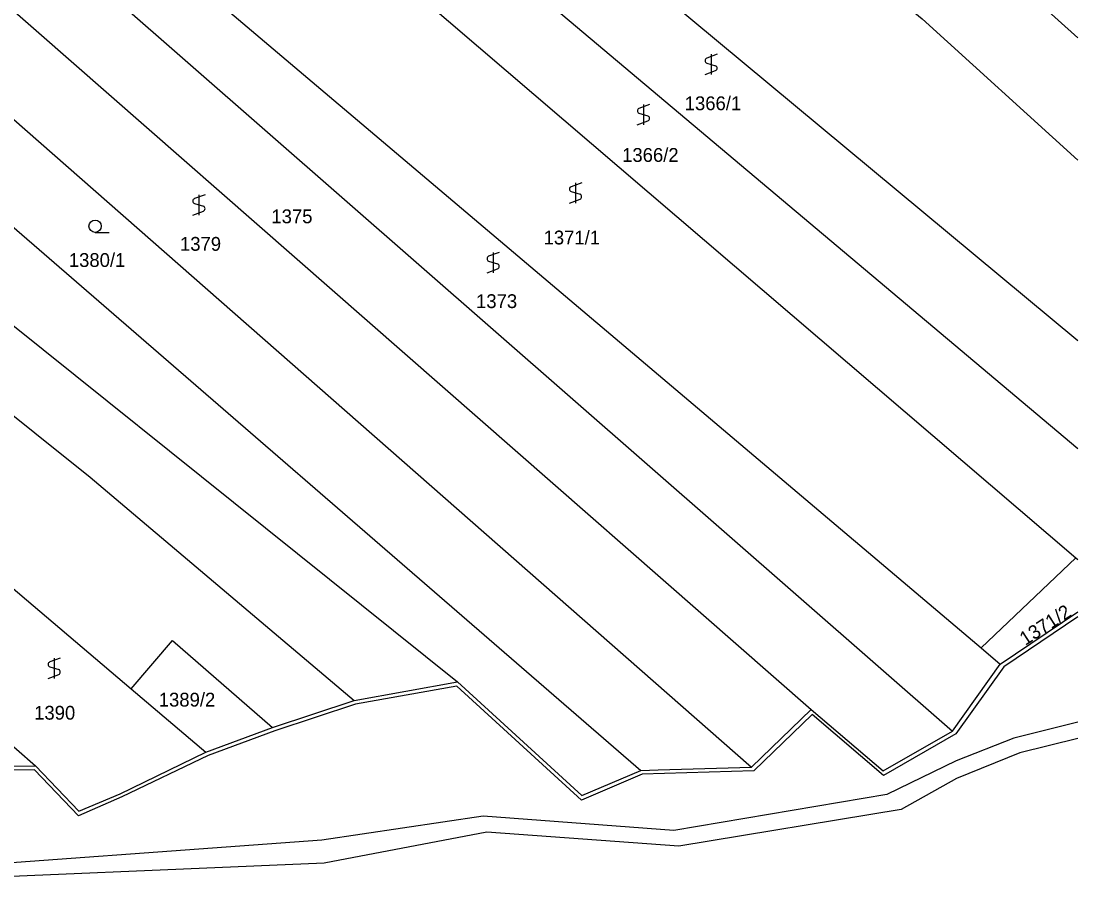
# Model space of a CAD drawing. Extents: x -600849 to -599899, y -1204328 to -1203436.
# Drawn here: x -600034.4 to -599904.4, y -1203795.7 to -1203689.8 of the extents above; entities that cross this region are included whole.
import ezdxf

# ---------------------------------------------------------------- set-up
doc = ezdxf.new("R2010")
doc.units = 0
for name, color, linetype in [('Vrstva 1', 7, 'Continuous'), ('Vrstva 2', 7, 'Continuous'), ('Vrstva 3', 7, 'Continuous'), ('Vrstva 4', 7, 'Continuous')]:
    doc.layers.add(name, color=color, linetype=linetype)

msp = doc.modelspace()

# ---------------------------------------------------------------- linework, layer by layer
at = {"layer": 'Vrstva 1'}
for p, q in [((-600017.28, -1203635.21), (-599904.37, -1203729.13)), ((-600015.66, -1203648.73), (-599904.37, -1203742.39)), ((-600017.44, -1203659.34), (-599904.61, -1203755.87)), ((-600066.38, -1203661.4), (-599937.18, -1203774.5)), ((-600074.79, -1203667.31), (-599944.54, -1203781.63)), ((-600023.83, -1203675.93), (-599916.28, -1203766.94)), ((-600028.78, -1203681.89), (-599919.81, -1203777.17)), ((-600040.09, -1203755.68), (-600020.88, -1203771.97)), ((-599916.28, -1203766.94), (-599904.61, -1203755.87)), ((-599904.61, -1203755.87), (-599904.37, -1203756.08)), ((-599913.92, -1203768.94), (-599904.37, -1203762.5)), ((-600048.59, -1203767.55), (-600032.65, -1203781.47)), ((-599916.28, -1203766.94), (-599913.92, -1203768.94)), ((-599919.81, -1203777.17), (-599913.92, -1203768.94)), ((-600020.88, -1203771.97), (-600011.7, -1203779.75)), ((-599993.45, -1203773.43), (-599980.74, -1203771.13)), ((-600003.5, -1203776.72), (-599993.45, -1203773.43)), ((-599944.54, -1203781.63), (-599937.18, -1203774.5)), ((-600011.7, -1203779.75), (-600003.5, -1203776.72)), ((-600052.99, -1203781.65), (-600032.65, -1203781.47))]:
    msp.add_line(p, q, dxfattribs=at)
for points in [[(-599986.35, -1203637.96), (-599970.87, -1203650.58), (-599959.47, -1203659.85), (-599955.58, -1203663.09), (-599942.2, -1203674.18), (-599923.53, -1203689.54), (-599904.37, -1203706.92)], [(-600109.17, -1203670.02), (-600105.76, -1203672.66), (-600098.98, -1203677.83), (-600059.33, -1203708.12), (-599980.74, -1203771.13)], [(-599928.69, -1203670.56), (-599926.5, -1203672.3), (-599910.8, -1203686.02), (-599904.37, -1203691.88)], [(-600083.6, -1203675.28), (-600042.35, -1203709.19), (-599958.16, -1203782.03)], [(-600090.67, -1203694.57), (-600088.1, -1203696.18), (-600025.95, -1203745.92), (-599993.45, -1203773.43)], [(-600020.88, -1203771.97), (-600015.8, -1203766.01), (-600003.5, -1203776.72)], [(-599980.74, -1203771.13), (-599965.42, -1203785.12), (-599958.16, -1203782.03)], [(-599937.18, -1203774.5), (-599928.32, -1203782.07), (-599919.81, -1203777.17)], [(-599904.37, -1203776.06), (-599912.24, -1203778.03), (-599919.35, -1203780.85), (-599927.88, -1203784.98), (-599954.11, -1203789.42), (-599977.57, -1203787.63), (-599997.43, -1203790.61), (-600050.18, -1203794.44), (-600062.27, -1203794.12)], [(-599904.37, -1203778.1), (-599911.53, -1203779.87), (-599919.32, -1203783.03), (-599926.11, -1203786.82), (-599953.49, -1203791.34), (-599977.12, -1203789.6), (-599997.15, -1203793.41), (-600051.05, -1203795.73), (-600061.8, -1203795.22)], [(-600032.65, -1203781.47), (-600027.33, -1203787.05), (-600022.24, -1203784.88), (-600011.7, -1203779.75)], [(-599958.16, -1203782.03), (-599956.01, -1203781.94), (-599944.54, -1203781.63)]]:
    msp.add_lwpolyline(points, dxfattribs=at)
at = {"layer": 'Vrstva 3'}
for p, q in [((-599948.75, -1203693.89), (-599950.05, -1203694.37)), ((-599949.5, -1203693.89), (-599949.5, -1203696.39)), ((-599950.05, -1203694.97), (-599948.95, -1203695.3)), ((-599950.25, -1203696.39), (-599948.95, -1203695.9)), ((-599957.09, -1203700.07), (-599958.39, -1203700.55)), ((-599957.84, -1203700.07), (-599957.84, -1203702.57)), ((-599958.39, -1203701.15), (-599957.29, -1203701.48)), ((-599958.59, -1203702.57), (-599957.29, -1203702.08)), ((-599965.44, -1203709.7), (-599966.74, -1203710.18)), ((-599966.74, -1203710.78), (-599965.64, -1203711.11)), ((-599966.19, -1203709.7), (-599966.19, -1203712.2)), ((-600011.8, -1203711.17), (-600013.1, -1203711.65)), ((-600013.1, -1203712.25), (-600012, -1203712.58)), ((-600012.55, -1203711.17), (-600012.55, -1203713.67)), ((-599966.94, -1203712.2), (-599965.64, -1203711.71)), ((-600013.3, -1203713.67), (-600012, -1203713.18)), ((-600025.33, -1203715.8), (-600023.58, -1203715.8)), ((-599975.59, -1203718.27), (-599976.89, -1203718.75)), ((-599976.34, -1203718.27), (-599976.34, -1203720.77)), ((-599976.89, -1203719.35), (-599975.79, -1203719.68)), ((-599977.09, -1203720.77), (-599975.79, -1203720.28)), ((-600029.61, -1203768.19), (-600030.91, -1203768.67)), ((-600030.36, -1203768.19), (-600030.36, -1203770.69)), ((-600030.91, -1203769.27), (-600029.81, -1203769.6)), ((-600031.11, -1203770.69), (-600029.81, -1203770.2))]:
    msp.add_line(p, q, dxfattribs=at)
msp.add_circle((-600025.33, -1203715.05), 0.75, dxfattribs=at)
for centre, start, end in [((-599949.92, -1203694.67), 113.579, 246.421), ((-599949.08, -1203695.6), 293.574, 66.426), ((-599958.26, -1203700.85), 113.579, 246.421), ((-599957.42, -1203701.78), 293.574, 66.426), ((-599966.61, -1203710.48), 113.579, 246.421), ((-600012.97, -1203711.95), 113.579, 246.421), ((-599965.77, -1203711.41), 293.574, 66.426), ((-600012.13, -1203712.88), 293.574, 66.426), ((-599976.76, -1203719.05), 113.579, 246.421), ((-599975.92, -1203719.98), 293.574, 66.426), ((-600030.78, -1203768.97), 113.579, 246.421), ((-600029.94, -1203769.9), 293.574, 66.426)]:
    msp.add_arc(centre, 0.329, start, end, dxfattribs=at)
at = {"layer": 'Vrstva 4'}
for p, q in [((-599904.37, -1203763.11), (-599913.5, -1203769.26)), ((-599913.5, -1203769.26), (-599919.39, -1203777.51)), ((-599980.82, -1203771.63), (-599993.26, -1203773.88)), ((-599965.45, -1203785.67), (-599980.82, -1203771.63)), ((-599993.26, -1203773.88), (-600003.22, -1203777.14)), ((-599937.09, -1203775.14), (-599944.26, -1203782.08)), ((-599928.31, -1203782.64), (-599937.09, -1203775.14)), ((-600003.22, -1203777.14), (-600011.43, -1203780.17)), ((-599919.39, -1203777.51), (-599928.31, -1203782.64)), ((-600011.43, -1203780.17), (-600022.04, -1203785.26)), ((-600032.79, -1203781.93), (-600052.92, -1203782.17)), ((-600027.38, -1203787.61), (-600032.79, -1203781.93)), ((-599957.98, -1203782.49), (-599965.45, -1203785.67)), ((-599944.26, -1203782.08), (-599957.98, -1203782.49)), ((-600022.04, -1203785.26), (-600027.38, -1203787.61))]:
    msp.add_line(p, q, dxfattribs=at)

# ---------------------------------------------------------------- texts
at = {"layer": 'Vrstva 2'}
for s, p in [('1366/1', (-599952.76, -1203700.77)), ('1366/2', (-599960.46, -1203707.13)), ('1375', (-600003.63, -1203714.68)), ('1371/1', (-599970.13, -1203717.29)), ('1379', (-600014.88, -1203718.07)), ('1380/1', (-600028.56, -1203720.06)), ('1373', (-599978.44, -1203725.12)), ('1389/2', (-600017.49, -1203774.16)), ('1390', (-600032.83, -1203775.77))]:
    msp.add_text(s, height=1.7, dxfattribs=at).set_placement(p)
msp.add_text('1371/2', height=1.7, rotation=33, dxfattribs=at).set_placement((-599910.84, -1203766.71))

doc.saveas('drawing.dxf')
